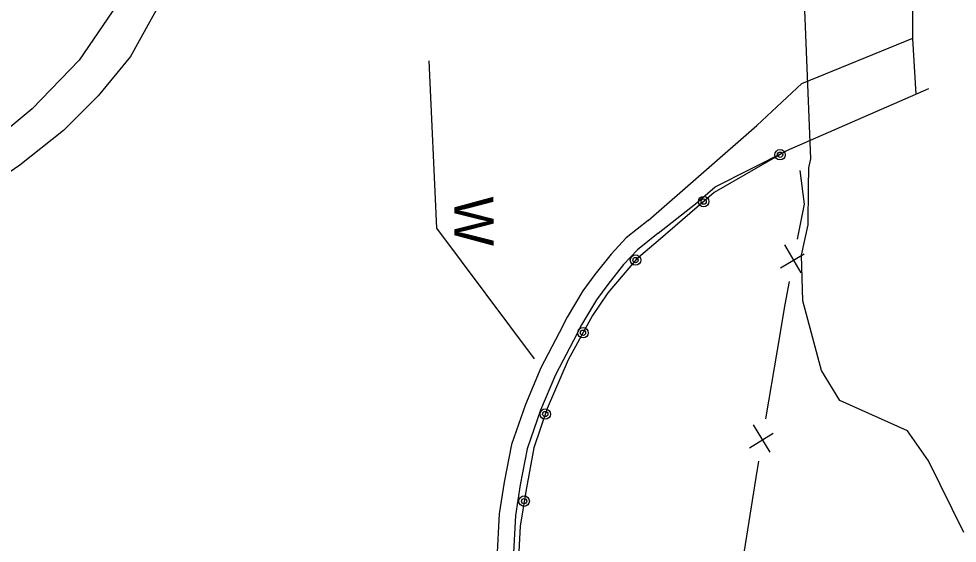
# Model space of a CAD drawing. Extents: x 588843 to 2552415, y 180129 to 269402.
# Drawn here: x 593781.7 to 593925.2, y 188191.7 to 188272 of the extents above; entities that cross this region are included whole.
import ezdxf

# ---------------------------------------------------------------- set-up
doc = ezdxf.new("R2010")
doc.units = 0
for name, color, linetype in [('E_AREA', 7, 'Continuous'), ('E_BMGRD_P', 7, 'Continuous'), ('E_FEN_P', 7, 'Continuous'), ('E_RDWY', 7, 'Continuous'), ('E_RDWY_C_and_G', 7, 'Continuous'), ('E_RDWY_Gravel', 7, 'Continuous'), ('E_WAL', 7, 'Continuous'), ('E_WAL_Text', 7, 'Continuous')]:
    doc.layers.add(name, color=color, linetype=linetype)

# ---------------------------------------------------------------- blocks, each defined once
blk = doc.blocks.new('W_22')
at = {"layer": 'E_WAL_Text'}
blk.add_text('W', height=12, dxfattribs=at).set_placement((-4.46, -6))

msp = doc.modelspace()

# ---------------------------------------------------------------- linework, layer by layer
at = {"layer": 'E_AREA'}
msp.add_lwpolyline([(593926.19, 188193.37), (593920.78, 188204.36), (593917.55, 188208.92), (593907.24, 188213.57), (593904.4, 188218.18), (593901.59, 188228.84), (593901.34, 188235.8), (593902.36, 188240.42), (593902.44, 188246.16), (593902.46, 188249.15), (593902.79, 188250.54), (593900.56, 188306.25), (593895.49, 188315.57), (593887.11, 188320.1), (593885.68, 188323.97), (593890.4, 188336.47), (593907.43, 188343.11), (593916.95, 188342.51), (593929.09, 188340.24)], dxfattribs=at)
at = {"layer": 'E_BMGRD_P'}
msp.add_lwpolyline([(593899.08, 188251.74), (593888, 188245.38), (593879.44, 188238.02), (593876.12, 188235.21), (593871.77, 188230.05), (593869.39, 188226.57), (593865.68, 188219.81), (593862.47, 188212.34), (593860.43, 188206.34), (593859.19, 188199.65), (593858.32, 188194.36), (593858.03, 188188.49), (593858.72, 188175.99), (593860.94, 188151.2), (593863.44, 188120.2), (593866.14, 188082.64), (593870.63, 188026.47), (593873.72, 187957.61), (593875.31, 187911.35)], dxfattribs=at)
for centre, radius in [((593898.08, 188251.17), 0.801), ((593898.08, 188251.17), 0.403), ((593886.4, 188244), 0.801), ((593886.4, 188244), 0.403), ((593875.98, 188235.05), 0.801), ((593875.98, 188235.05), 0.403), ((593867.95, 188223.94), 0.801), ((593867.95, 188223.94), 0.403), ((593862.18, 188211.49), 0.801), ((593862.18, 188211.49), 0.403), ((593858.94, 188198.17), 0.801), ((593858.94, 188198.17), 0.403)]:
    msp.add_circle(centre, radius, dxfattribs=at)
at = {"layer": 'E_FEN_P'}
for p, q in [((593901.3, 188233.11), (593898.83, 188237.36)), ((593898.16, 188233.88), (593901.79, 188236.03)), ((593896.59, 188205.65), (593894.01, 188209.84)), ((593893.43, 188206.35), (593897.01, 188208.58))]:
    msp.add_line(p, q, dxfattribs=at)
for points in [[(593900.77, 188238.25), (593901.81, 188243.63), (593901.16, 188248.76)], [(593897.68, 188221.29), (593898.84, 188228.24), (593899.52, 188231.78)], [(593895.93, 188210.78), (593897.68, 188221.29)], [(593893.16, 188193.76), (593894.43, 188201.78), (593894.85, 188204.28)], [(593891.54, 188183.24), (593891.95, 188186.1), (593893.16, 188193.76)]]:
    msp.add_lwpolyline(points, dxfattribs=at)
at = {"layer": 'E_RDWY'}
for points in [[(593812.81, 188369.98), (593811.87, 188354.28), (593811.29, 188343.71), (593811.11, 188340.46), (593810.36, 188326.41), (593809.81, 188313.54), (593809.32, 188302.14), (593807.98, 188290.75), (593806.39, 188283.16), (593803.22, 188274.31), (593798.77, 188266.19), (593793.8, 188260.18), (593788.5, 188254.9), (593781.81, 188249.58), (593772.97, 188243.5)], [(593918.92, 188260.44), (593918.41, 188268.91), (593918.46, 188286.63), (593918.29, 188310.53)], [(593877.9, 188241.11), (593894.53, 188255.64), (593901.39, 188262.09), (593918.41, 188269.02)]]:
    msp.add_lwpolyline(points, dxfattribs=at)
at = {"layer": 'E_RDWY_C_and_G'}
for points in [[(593877.9, 188241.11), (593874.56, 188238.47), (593872.25, 188235.98), (593869.77, 188232.83), (593867.93, 188230.35), (593865.52, 188226.33), (593864.28, 188223.91), (593861.49, 188218.57), (593859.13, 188212.96), (593857.01, 188206.84), (593855.89, 188201.1), (593855.12, 188196.25), (593854.77, 188189.4), (593854.87, 188185.93), (593855.12, 188182.1)], [(593879.45, 188239.15), (593876.26, 188236.63), (593874.15, 188234.36), (593871.76, 188231.31), (593870.01, 188228.96), (593867.71, 188225.12), (593866.5, 188222.76), (593863.75, 188217.51), (593861.46, 188212.07), (593859.43, 188206.19), (593858.35, 188200.66), (593857.61, 188195.99), (593857.27, 188189.37), (593857.37, 188186.05), (593857.62, 188182.26)]]:
    msp.add_lwpolyline(points, dxfattribs=at)
at = {"layer": 'E_RDWY_Gravel'}
for points in [[(593806.21, 188371.19), (593805.8, 188325.67), (593806.09, 188301.88), (593802.63, 188287.53), (593796.7, 188274.16), (593790.91, 188265.64), (593783.7, 188258.17), (593776.29, 188252.01), (593758.44, 188240.45), (593728.62, 188221.72), (593720.11, 188216.47), (593691.17, 188203.12), (593680.23, 188197.49)], [(593879.45, 188239.15), (593885.15, 188243.66), (593888.16, 188246.28), (593899.08, 188251.74)]]:
    msp.add_lwpolyline(points, dxfattribs=at)
at = {"layer": 'E_WAL'}
for points in [[(593860.55, 188219.96), (593845.61, 188239.95), (593844.44, 188265.51)], [(593920.79, 188261.26), (593899.08, 188251.74)]]:
    msp.add_lwpolyline(points, dxfattribs=at)

# ---------------------------------------------------------------- block references
at = {"layer": 'E_WAL_Text', "xscale": 0.4999999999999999, "yscale": 0.5000000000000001, "rotation": -89.91795762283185}
msp.add_blockref('W_22', (593851.26, 188242.55), dxfattribs=at)

doc.saveas('drawing.dxf')
